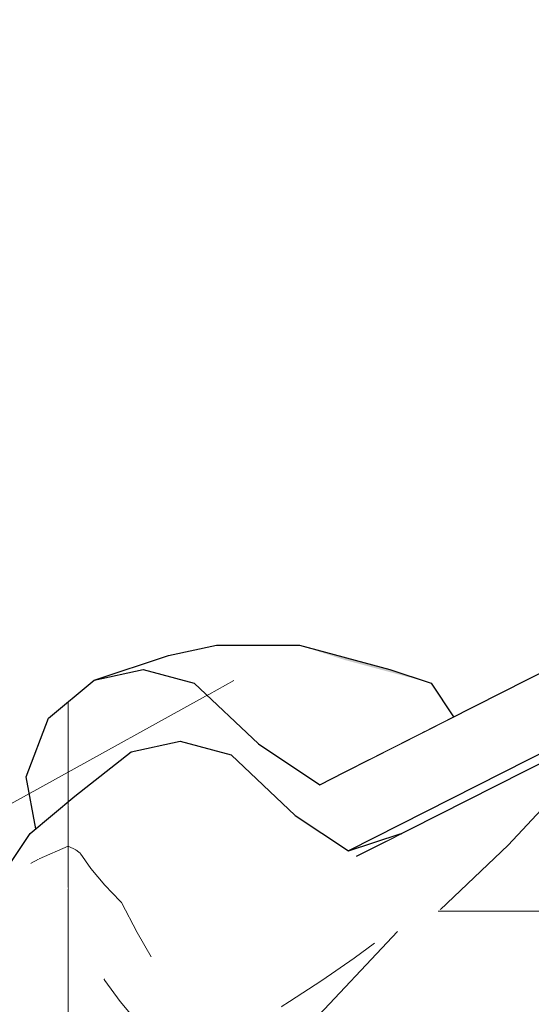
# Model space of a CAD drawing. Header units: millimetres. Extents: x -25478 to 4005, y -8416 to 11348.
# Tile 359 of 580: x -7404 to -7315, y 9256 to 9427. Entities that reach past the tile are written whole.
import ezdxf

# ---------------------------------------------------------------- set-up
doc = ezdxf.new("R2010")
doc.units = ezdxf.units.MM
doc.header["$MEASUREMENT"] = 0
doc.linetypes.add('Wipeout_Contour', pattern=[1000, 0, -1000])
for name, color, linetype in [('POHLED ZÁPADNÍ_1_Konstrukce - nosné', 7, 'Continuous'), ('POHLED ZÁPADNÍ_1_Nové_Konstrukce - krov', 7, 'Continuous'), ('POHLED ZÁPADNÍ_1_Nové_Výplně - Povrchové', 7, 'Continuous'), ('POHLED ZÁPADNÍ_1_Výplně - Povrchové', 7, 'Continuous')]:
    doc.layers.add(name, color=color, linetype=linetype)

# ---------------------------------------------------------------- blocks, each defined once
blk = doc.blocks.new('*X2375', base_point=(-25690.45, -8330.81))
at = {"layer": 'POHLED ZÁPADNÍ_1_Nové_Výplně - Povrchové', "color": 21, "linetype": 'Continuous', "lineweight": 20, "true_color": 0xffaaaa}
for p, q in [((-7230.38, 9296.22), (-7230.38, 9288.76)), ((-7263.06, 9272.11), (-7277.97, 9272.11)), ((-7284.12, 9261.38), (-7278.57, 9271.8)), ((-7278.41, 9271.89), (-7278.41, 9264.29)), ((-7352.09, 9234.56), (-7347.08, 9233.14)), ((-7347.08, 9233.14), (-7340.2, 9232.8))]:
    blk.add_line(p, q, dxfattribs=at)
blk = doc.blocks.new('*X2377', base_point=(-25690.45, -8330.81))
at = {"layer": 'POHLED ZÁPADNÍ_1_Nové_Výplně - Povrchové', "color": 21, "linetype": 'Continuous', "lineweight": 20, "true_color": 0xffaaaa}
for p, q in [((-7230.38, 9332.13), (-7230.38, 9323.14)), ((-7278.41, 9307.8), (-7278.41, 9298.81)), ((-7318.93, 9283.52), (-7312.37, 9290.59)), ((-7330.77, 9272.29), (-7318.93, 9283.52))]:
    blk.add_line(p, q, dxfattribs=at)
blk = doc.blocks.new('*X2378', base_point=(-25690.45, -8330.81))
at = {"layer": 'POHLED ZÁPADNÍ_1_Nové_Výplně - Povrchové', "color": 21, "linetype": 'Continuous', "lineweight": 20, "true_color": 0xffaaaa}
for p, q in [((-7264.45, 9305.88), (-7286.21, 9282.76)), ((-7331.12, 9272.11), (-7315.53, 9272.11)), ((-7315.53, 9272.11), (-7307.25, 9272.11)), ((-7338.2, 9268.52), (-7359.78, 9245.6)), ((-7342.14, 9266.53), (-7345.72, 9263.9)), ((-7345.72, 9263.9), (-7351.29, 9260.04)), ((-7351.29, 9260.04), (-7356.91, 9256.36)), ((-7356.91, 9256.36), (-7358.39, 9255.45))]:
    blk.add_line(p, q, dxfattribs=at)
blk = doc.blocks.new('*X2380', base_point=(-25690.45, -8330.81))
at = {"layer": 'POHLED ZÁPADNÍ_1_Nové_Výplně - Povrchové', "color": 21, "linetype": 'Continuous', "lineweight": 20, "true_color": 0xffaaaa}
for p, q in [((-7191.99, 9374.95), (-7182.08, 9372.14)), ((-7182.08, 9372.14), (-7170.91, 9371.59)), ((-7230.38, 9355.5), (-7230.38, 9341.47)), ((-7278.41, 9331.17), (-7278.41, 9326.64)), ((-7278.41, 9326.14), (-7278.41, 9317.13)), ((-7395.38, 9308.42), (-7395.38, 9291.11))]:
    blk.add_line(p, q, dxfattribs=at)
blk = doc.blocks.new('*X2397', base_point=(-25690.45, -8330.81))
at = {"layer": 'POHLED ZÁPADNÍ_1_Nové_Výplně - Povrchové', "color": 21, "linetype": 'Continuous', "lineweight": 20, "true_color": 0xffaaaa}
for p, q in [((-7386.12, 9273.6), (-7383.4, 9268.4)), ((-7383.4, 9268.4), (-7380.98, 9264.12))]:
    blk.add_line(p, q, dxfattribs=at)
blk = doc.blocks.new('*X2417', base_point=(-25690.45, -8330.81))
at = {"layer": 'POHLED ZÁPADNÍ_1_Nové_Výplně - Povrchové', "color": 21, "linetype": 'Continuous', "lineweight": 20, "true_color": 0xffaaaa}
for p, q in [((-7389.19, 9260.31), (-7389.02, 9260.04)), ((-7389.02, 9260.04), (-7386.34, 9256.36)), ((-7386.34, 9256.36), (-7383.4, 9252.88)), ((-7383.4, 9252.88), (-7380.22, 9249.62)), ((-7380.22, 9249.62), (-7376.8, 9246.61)), ((-7376.8, 9246.61), (-7376.71, 9246.53))]:
    blk.add_line(p, q, dxfattribs=at)
blk = doc.blocks.new('*X2418', base_point=(-25690.45, -8330.81))
at = {"layer": 'POHLED ZÁPADNÍ_1_Nové_Výplně - Povrchové', "color": 21, "linetype": 'Continuous', "lineweight": 20, "true_color": 0xffaaaa}
blk.add_line((-7395.38, 9268.56), (-7395.38, 9251.8), dxfattribs=at)
blk = doc.blocks.new('*X2420', base_point=(-25690.45, -8330.81))
at = {"layer": 'POHLED ZÁPADNÍ_1_Nové_Výplně - Povrchové', "color": 21, "linetype": 'Continuous', "lineweight": 20, "true_color": 0xffaaaa}
for p, q in [((-7393.28, 9282.16), (-7391.43, 9279.51)), ((-7391.43, 9279.51), (-7389.02, 9276.58)), ((-7395.38, 9276.18), (-7395.38, 9268.56)), ((-7389.02, 9276.58), (-7386.34, 9273.8)), ((-7386.34, 9273.8), (-7386.12, 9273.6))]:
    blk.add_line(p, q, dxfattribs=at)
blk = doc.blocks.new('*X2422', base_point=(-25690.45, -8330.81))
at = {"layer": 'POHLED ZÁPADNÍ_1_Nové_Výplně - Povrchové', "color": 21, "linetype": 'Continuous', "lineweight": 20, "true_color": 0xffaaaa}
for p, q in [((-7395.38, 9282.42), (-7395.38, 9276.18)), ((-7394.03, 9282.75), (-7393.55, 9282.33)), ((-7393.55, 9282.33), (-7393.28, 9282.16)), ((-7400.42, 9281.17), (-7401.92, 9280.36))]:
    blk.add_line(p, q, dxfattribs=at)
blk = doc.blocks.new('*X2425', base_point=(-25690.45, -8330.81))
at = {"layer": 'POHLED ZÁPADNÍ_1_Nové_Výplně - Povrchové', "linetype": 'Continuous', "lineweight": 20, "true_color": 0xffaaaa}
blk.add_hatch(color=21, dxfattribs=at).paths.add_polyline_path([(-7347.43, 9315.75), (-7332.35, 9311.69), (-7339.49, 9314.06), (-7355.21, 9318.29)])
blk = doc.blocks.new('*X2433', base_point=(-25690.45, -8330.81))
at = {"layer": 'POHLED ZÁPADNÍ_1_Nové_Výplně - Povrchové', "color": 21, "linetype": 'Continuous', "lineweight": 20, "true_color": 0xffaaaa}
blk.add_line((-7395.38, 9291.11), (-7395.38, 9290.35), dxfattribs=at)
blk = doc.blocks.new('*X2436', base_point=(-25690.45, -8330.81))
at = {"layer": 'POHLED ZÁPADNÍ_1_Nové_Výplně - Povrchové', "color": 21, "linetype": 'Continuous', "lineweight": 20, "true_color": 0xffaaaa}
for p, q in [((-7395.38, 9290.35), (-7395.38, 9282.42)), ((-7395.38, 9283.37), (-7400.42, 9281.17)), ((-7395.38, 9283.37), (-7394.03, 9282.75))]:
    blk.add_line(p, q, dxfattribs=at)

msp = doc.modelspace()

# ---------------------------------------------------------------- wipeouts: each hides what was drawn before it
at = {"color": 254, "linetype": 'Wipeout_Contour', "lineweight": 0, "ltscale": 326246.822201}
msp.add_wipeout([(-7716.95, 8883.6), (-10986.18, 7217.84), (-10980.52, 7217.84), (-10980.52, 7042.29), (-10973.11, 7046.06), (-10973.11, 7180), (-10723.42, 7180), (-10723.42, 7300), (-10583.42, 7300), (-10583.42, 7244.63), (-7875.74, 8624.34), (-7875.74, 8727.47), (-7730.3, 8727.47), (-7730.3, 8698.45), (-5604.31, 9781.76), (-5604.31, 9960.05), (-6608.56, 9448.36), (-6609.06, 9449.35), (-6627.21, 9440.1), (-6626.12, 9437.96), (-6661.76, 9419.8), (-6662.62, 9419.8), (-7619.72, 8932.13), (-7704.24, 8888.63), (-7705.12, 8888.63), (-7706.02, 8890.39), (-7717.45, 8884.57)], dxfattribs=at).dxf.layer = 'POHLED ZÁPADNÍ_1_Výplně - Povrchové'

# ---------------------------------------------------------------- next in the draw order: wipeouts: each hides what was drawn before it
at = {"color": 254, "linetype": 'Wipeout_Contour', "lineweight": 0, "ltscale": 140827.969183}
msp.add_wipeout([(-7655.02, 9003.49), (-7704.92, 8978.07), (-7702.82, 8973.96), (-7649.15, 9001.31), (-7648.29, 9001.31), (-7632.4, 8970.12), (-7619.72, 8932.13), (-6662.62, 9419.8), (-6698.76, 9490.73), (-6715.9, 9482), (-6716.73, 9482), (-7655.14, 9003.86)], dxfattribs=at).dxf.layer = 'POHLED ZÁPADNÍ_1_Nové_Výplně - Povrchové'

# ---------------------------------------------------------------- next in the draw order: wipeouts: each hides what was drawn before it
at = {"color": 254, "linetype": 'Wipeout_Contour', "lineweight": 0, "ltscale": 46947.683087}
msp.add_wipeout([(-6738.64, 9511.93), (-7666.47, 9039.18), (-7655.14, 9003.86), (-6716.73, 9482)], dxfattribs=at).dxf.layer = 'POHLED ZÁPADNÍ_1_Nové_Výplně - Povrchové'

# ---------------------------------------------------------------- next in the draw order: wipeouts: each hides what was drawn before it
at = {"color": 254, "linetype": 'Wipeout_Contour', "lineweight": 0, "ltscale": 58986.771526}
msp.add_wipeout([(-7712.45, 9043.11), (-7711.62, 9043.11), (-7710.98, 9037.13), (-6688.24, 9558.24), (-6690.96, 9563.59)], dxfattribs=at).dxf.layer = 'POHLED ZÁPADNÍ_1_Nové_Výplně - Povrchové'

# ---------------------------------------------------------------- next in the draw order: wipeouts: each hides what was drawn before it
at = {"color": 254, "linetype": 'Wipeout_Contour', "lineweight": 0, "ltscale": 47074.302114}
msp.add_wipeout([(-7719.19, 9032.52), (-7711.2, 9016.82), (-6726.41, 9518.6), (-6734.41, 9534.29)], dxfattribs=at).dxf.layer = 'POHLED ZÁPADNÍ_1_Nové_Výplně - Povrchové'

# ---------------------------------------------------------------- next in the draw order: wipeouts: each hides what was drawn before it
at = {"color": 254, "linetype": 'Wipeout_Contour', "lineweight": 0, "ltscale": 47027.754561}
msp.add_wipeout([(-7711.14, 9016.72), (-6725.57, 9518.6), (-6726.41, 9518.6), (-7667.3, 9039.18)], dxfattribs=at).dxf.layer = 'POHLED ZÁPADNÍ_1_Nové_Výplně - Povrchové'

# ---------------------------------------------------------------- next in the draw order: wipeouts: each hides what was drawn before it
at = {"color": 254, "linetype": 'Wipeout_Contour', "lineweight": 0, "ltscale": 35226.404439}
msp.add_wipeout([(-7710.98, 9037.13), (-6733.74, 9534.63), (-6734.57, 9534.63)], dxfattribs=at).dxf.layer = 'POHLED ZÁPADNÍ_1_Nové_Výplně - Povrchové'

# ---------------------------------------------------------------- next in the draw order: wipeouts: each hides what was drawn before it
at = {"color": 254, "linetype": 'Wipeout_Contour', "lineweight": 0, "ltscale": 58926.268018}
msp.add_wipeout([(-7359.8, 9245.49), (-7359.6, 9230.76), (-7155.55, 9334.12), (-7156.67, 9342.12), (-7156.76, 9348.34)], dxfattribs=at).dxf.layer = 'POHLED ZÁPADNÍ_1_Nové_Výplně - Povrchové'

# ---------------------------------------------------------------- next in the draw order: wipeouts: each hides what was drawn before it
at = {"color": 254, "linetype": 'Wipeout_Contour', "lineweight": 0, "ltscale": 47121.341449}
msp.add_wipeout([(-7359.6, 9230.76), (-7358.58, 9223.44), (-7154.61, 9327.37), (-7155.55, 9334.12)], dxfattribs=at).dxf.layer = 'POHLED ZÁPADNÍ_1_Nové_Výplně - Povrchové'

# ---------------------------------------------------------------- next in the draw order: block references
at = {"layer": 'POHLED ZÁPADNÍ_1_Konstrukce - nosné', "color": 9, "linetype": 'Continuous', "lineweight": 13}
msp.add_blockref('*X2375', (-25690.45, -8330.81), dxfattribs=at)

# ---------------------------------------------------------------- next in the draw order: wipeouts: each hides what was drawn before it
at = {"color": 254, "linetype": 'Wipeout_Contour', "lineweight": 0, "ltscale": 47260.230464}
msp.add_wipeout([(-7348.41, 9277.95), (-7153.57, 9376.65), (-7152.69, 9379.16), (-7341, 9283.77)], dxfattribs=at).dxf.layer = 'POHLED ZÁPADNÍ_1_Nové_Výplně - Povrchové'

# ---------------------------------------------------------------- next in the draw order: wipeouts: each hides what was drawn before it
at = {"color": 254, "linetype": 'Wipeout_Contour', "lineweight": 0, "ltscale": 47231.257268}
msp.add_wipeout([(-7354.11, 9269.45), (-7357.95, 9258.52), (-7156.61, 9360.51), (-7155.24, 9370.19)], dxfattribs=at).dxf.layer = 'POHLED ZÁPADNÍ_1_Nové_Výplně - Povrchové'

# ---------------------------------------------------------------- next in the draw order: block references
at = {"layer": 'POHLED ZÁPADNÍ_1_Konstrukce - nosné', "color": 9, "linetype": 'Continuous', "lineweight": 13}
msp.add_blockref('*X2377', (-25690.45, -8330.81), dxfattribs=at)

# ---------------------------------------------------------------- next in the draw order: wipeouts: each hides what was drawn before it
at = {"color": 254, "linetype": 'Wipeout_Contour', "lineweight": 0, "ltscale": 58981.756632}
msp.add_wipeout([(-7357.95, 9258.52), (-7359.8, 9245.49), (-7156.76, 9348.34), (-7156.89, 9358.53), (-7156.61, 9360.51)], dxfattribs=at).dxf.layer = 'POHLED ZÁPADNÍ_1_Nové_Výplně - Povrchové'

# ---------------------------------------------------------------- next in the draw order: block references
at = {"layer": 'POHLED ZÁPADNÍ_1_Konstrukce - nosné', "color": 9, "linetype": 'Continuous', "lineweight": 13}
msp.add_blockref('*X2378', (-25690.45, -8330.81), dxfattribs=at)

# ---------------------------------------------------------------- next in the draw order: wipeouts: each hides what was drawn before it
at = {"color": 254, "linetype": 'Wipeout_Contour', "lineweight": 0, "ltscale": 47264.788214}
msp.add_wipeout([(-7151.98, 9381.18), (-7346.69, 9282.55), (-7337.68, 9285.54), (-7152.65, 9379.27)], dxfattribs=at).dxf.layer = 'POHLED ZÁPADNÍ_1_Nové_Výplně - Povrchové'
at = {"color": 254, "linetype": 'Wipeout_Contour', "lineweight": 0, "ltscale": 47288.733299}
msp.add_wipeout([(-7362.22, 9256.35), (-7364.07, 9243.32), (-7359.8, 9245.49), (-7357.95, 9258.52)], dxfattribs=at).dxf.layer = 'POHLED ZÁPADNÍ_1_Nové_Výplně - Povrchové'

# ---------------------------------------------------------------- next in the draw order: wipeouts: each hides what was drawn before it
at = {"color": 254, "linetype": 'Wipeout_Contour', "lineweight": 0, "ltscale": 236987.807659}
msp.add_wipeout([(-7402.69, 9295.44), (-7401.01, 9286.41), (-7394.22, 9292.07), (-7384.44, 9299.75), (-7375.94, 9301.61), (-7367.07, 9299.24), (-7355.95, 9288.71), (-7346.69, 9282.55), (-7151.98, 9381.18), (-7150.56, 9385.22), (-7144.2, 9394.69), (-7141.05, 9397.55), (-7140.55, 9399.07), (-7139.73, 9401.42), (-7351.68, 9294.05), (-7362.35, 9301.16), (-7373.48, 9311.69), (-7382.35, 9314.06), (-7390.85, 9312.19), (-7398.78, 9305.59)], dxfattribs=at).dxf.layer = 'POHLED ZÁPADNÍ_1_Nové_Výplně - Povrchové'

# ---------------------------------------------------------------- next in the draw order: linework, layer by layer
at = {"layer": 'POHLED ZÁPADNÍ_1_Nové_Konstrukce - krov', "color": 1, "linetype": 'Continuous', "lineweight": 25}
msp.add_line((-7402.69, 9295.44), (-7398.78, 9305.59), dxfattribs=at)

# ---------------------------------------------------------------- next in the draw order: block references
at = {"layer": 'POHLED ZÁPADNÍ_1_Konstrukce - nosné', "color": 9, "linetype": 'Continuous', "lineweight": 13}
msp.add_blockref('*X2380', (-25690.45, -8330.81), dxfattribs=at)

# ---------------------------------------------------------------- next in the draw order: wipeouts: each hides what was drawn before it
at = {"color": 254, "linetype": 'Wipeout_Contour', "lineweight": 0, "ltscale": 59043.976355}
msp.add_wipeout([(-7354.11, 9269.45), (-7155.24, 9370.19), (-7154.84, 9373.04), (-7153.57, 9376.65), (-7348.41, 9277.95)], dxfattribs=at).dxf.layer = 'POHLED ZÁPADNÍ_1_Nové_Výplně - Povrchové'

# ---------------------------------------------------------------- next in the draw order: wipeouts: each hides what was drawn before it
at = {"color": 254, "linetype": 'Wipeout_Contour', "lineweight": 0, "ltscale": 35543.427753}
msp.add_wipeout([(-7338.89, 9304.82), (-7335.74, 9302.13), (-7333.36, 9303.33)], dxfattribs=at).dxf.layer = 'POHLED ZÁPADNÍ_1_Nové_Výplně - Povrchové'
at = {"color": 254, "linetype": 'Wipeout_Contour', "lineweight": 0, "ltscale": 47337.753002}
msp.add_wipeout([(-7352.68, 9275.79), (-7358.39, 9267.29), (-7354.11, 9269.45), (-7348.41, 9277.95)], dxfattribs=at).dxf.layer = 'POHLED ZÁPADNÍ_1_Nové_Výplně - Povrchové'

# ---------------------------------------------------------------- next in the draw order: wipeouts: each hides what was drawn before it
at = {"color": 254, "linetype": 'Wipeout_Contour', "lineweight": 0, "ltscale": 47404.644702}
msp.add_wipeout([(-7338.89, 9304.82), (-7351.37, 9304.82), (-7343, 9298.45), (-7335.74, 9302.13)], dxfattribs=at).dxf.layer = 'POHLED ZÁPADNÍ_1_Nové_Výplně - Povrchové'
at = {"color": 254, "linetype": 'Wipeout_Contour', "lineweight": 0, "ltscale": 47319.171613}
msp.add_wipeout([(-7357.95, 9258.52), (-7354.11, 9269.45), (-7358.39, 9267.29), (-7362.22, 9256.35)], dxfattribs=at).dxf.layer = 'POHLED ZÁPADNÍ_1_Nové_Výplně - Povrchové'

# ---------------------------------------------------------------- next in the draw order: wipeouts: each hides what was drawn before it
at = {"color": 254, "linetype": 'Wipeout_Contour', "lineweight": 0, "ltscale": 47419.335376}
msp.add_wipeout([(-7351.37, 9304.82), (-7362.35, 9301.16), (-7351.68, 9294.05), (-7343, 9298.45)], dxfattribs=at).dxf.layer = 'POHLED ZÁPADNÍ_1_Nové_Výplně - Povrchové'
at = {"color": 254, "linetype": 'Wipeout_Contour', "lineweight": 0, "ltscale": 47363.737228}
msp.add_wipeout([(-7358.39, 9267.29), (-7352.68, 9275.79), (-7364.14, 9282.28), (-7370.44, 9272.88)], dxfattribs=at).dxf.layer = 'POHLED ZÁPADNÍ_1_Nové_Výplně - Povrchové'

# ---------------------------------------------------------------- next in the draw order: linework, layer by layer
at = {"layer": 'POHLED ZÁPADNÍ_1_Nové_Konstrukce - krov', "color": 1, "linetype": 'Continuous', "lineweight": 25}
msp.add_line((-7351.68, 9294.05), (-7347.4, 9296.22), dxfattribs=at)

# ---------------------------------------------------------------- next in the draw order: wipeouts: each hides what was drawn before it
at = {"color": 254, "linetype": 'Wipeout_Contour', "lineweight": 0, "ltscale": 47471.484942}
msp.add_wipeout([(-7362.35, 9301.16), (-7351.37, 9304.82), (-7361.28, 9315.75), (-7373.48, 9311.69)], dxfattribs=at).dxf.layer = 'POHLED ZÁPADNÍ_1_Nové_Výplně - Povrchové'
at = {"color": 254, "linetype": 'Wipeout_Contour', "lineweight": 0, "ltscale": 59258.319821}
msp.add_wipeout([(-7332.35, 9311.69), (-7347.43, 9315.75), (-7338.89, 9304.82), (-7333.36, 9303.33), (-7328.43, 9305.83)], dxfattribs=at).dxf.layer = 'POHLED ZÁPADNÍ_1_Nové_Výplně - Povrchové'
at = {"color": 254, "linetype": 'Wipeout_Contour', "lineweight": 0, "ltscale": 47343.912379}
msp.add_wipeout([(-7348.41, 9277.95), (-7341, 9283.77), (-7345.27, 9281.61), (-7352.68, 9275.79)], dxfattribs=at).dxf.layer = 'POHLED ZÁPADNÍ_1_Nové_Výplně - Povrchové'
at = {"color": 254, "linetype": 'Wipeout_Contour', "lineweight": 0, "ltscale": 47344.182872}
msp.add_wipeout([(-7362.22, 9256.35), (-7358.39, 9267.29), (-7370.44, 9272.88), (-7374.69, 9260.8)], dxfattribs=at).dxf.layer = 'POHLED ZÁPADNÍ_1_Nové_Výplně - Povrchové'

# ---------------------------------------------------------------- next in the draw order: wipeouts: each hides what was drawn before it
at = {"color": 254, "linetype": 'Wipeout_Contour', "lineweight": 0, "ltscale": 47446.303378}
msp.add_wipeout([(-7347.43, 9315.75), (-7332.35, 9311.69), (-7339.49, 9314.06), (-7355.21, 9318.29)], dxfattribs=at).dxf.layer = 'POHLED ZÁPADNÍ_1_Nové_Výplně - Povrchové'
at = {"color": 254, "linetype": 'Wipeout_Contour', "lineweight": 0, "ltscale": 47344.408573}
msp.add_wipeout([(-7346.69, 9282.55), (-7345.27, 9281.61), (-7341, 9283.77), (-7337.61, 9285.49)], dxfattribs=at).dxf.layer = 'POHLED ZÁPADNÍ_1_Nové_Výplně - Povrchové'
at = {"color": 254, "linetype": 'Wipeout_Contour', "lineweight": 0, "ltscale": 47395.977444}
msp.add_wipeout([(-7374.69, 9260.8), (-7370.44, 9272.88), (-7383.35, 9281.46), (-7388.12, 9267.89)], dxfattribs=at).dxf.layer = 'POHLED ZÁPADNÍ_1_Nové_Výplně - Povrchové'

# ---------------------------------------------------------------- next in the draw order: linework, layer by layer
at = {"layer": 'POHLED ZÁPADNÍ_1_Nové_Konstrukce - krov', "color": 1, "linetype": 'Continuous', "lineweight": 25}
for p, q in [((-7332.35, 9311.69), (-7328.43, 9305.83)), ((-7337.68, 9285.54), (-7337.5, 9285.54))]:
    msp.add_line(p, q, dxfattribs=at)

# ---------------------------------------------------------------- next in the draw order: block references
at = {"layer": 'POHLED ZÁPADNÍ_1_Konstrukce - nosné', "color": 9, "linetype": 'Continuous', "lineweight": 13}
for name in ['*X2425', '*X2397']:
    msp.add_blockref(name, (-25690.45, -8330.81), dxfattribs=at)

# ---------------------------------------------------------------- next in the draw order: wipeouts: each hides what was drawn before it
at = {"color": 254, "linetype": 'Wipeout_Contour', "lineweight": 0, "ltscale": 59208.552584}
msp.add_wipeout([(-7352.68, 9275.79), (-7345.27, 9281.61), (-7346.69, 9282.55), (-7355.95, 9288.71), (-7364.14, 9282.28)], dxfattribs=at).dxf.layer = 'POHLED ZÁPADNÍ_1_Nové_Výplně - Povrchové'
at = {"color": 254, "linetype": 'Wipeout_Contour', "lineweight": 0, "ltscale": 47312.148124}
msp.add_wipeout([(-7364.07, 9243.32), (-7362.22, 9256.35), (-7374.69, 9260.8), (-7376.73, 9246.4)], dxfattribs=at).dxf.layer = 'POHLED ZÁPADNÍ_1_Nové_Výplně - Povrchové'

# ---------------------------------------------------------------- next in the draw order: linework, layer by layer
at = {"layer": 'POHLED ZÁPADNÍ_1_Nové_Konstrukce - krov', "color": 1, "linetype": 'Continuous', "lineweight": 25}
for p, q in [((-7346.69, 9282.55), (-7337.68, 9285.54)), ((-7345.27, 9281.61), (-7341, 9283.77))]:
    msp.add_line(p, q, dxfattribs=at)

# ---------------------------------------------------------------- next in the draw order: wipeouts: each hides what was drawn before it
at = {"color": 254, "linetype": 'Wipeout_Contour', "lineweight": 0, "ltscale": 47446.862684}
msp.add_wipeout([(-7351.37, 9304.82), (-7338.89, 9304.82), (-7347.43, 9315.75), (-7361.28, 9315.75)], dxfattribs=at).dxf.layer = 'POHLED ZÁPADNÍ_1_Nové_Výplně - Povrchové'
at = {"color": 254, "linetype": 'Wipeout_Contour', "lineweight": 0, "ltscale": 47417.753925}
msp.add_wipeout([(-7370.44, 9272.88), (-7364.14, 9282.28), (-7376.27, 9292.02), (-7383.35, 9281.46)], dxfattribs=at).dxf.layer = 'POHLED ZÁPADNÍ_1_Nové_Výplně - Povrchové'
at = {"color": 254, "linetype": 'Wipeout_Contour', "lineweight": 0, "ltscale": 47360.293729}
msp.add_wipeout([(-7374.69, 9260.8), (-7388.12, 9267.89), (-7390.41, 9251.72), (-7376.73, 9246.4)], dxfattribs=at).dxf.layer = 'POHLED ZÁPADNÍ_1_Nové_Výplně - Povrchové'

# ---------------------------------------------------------------- next in the draw order: linework, layer by layer
at = {"layer": 'POHLED ZÁPADNÍ_1_Nové_Konstrukce - krov', "color": 1, "linetype": 'Continuous', "lineweight": 25}
for p, q in [((-7341, 9283.77), (-7152.69, 9379.16)), ((-7339.49, 9314.06), (-7332.35, 9311.69))]:
    msp.add_line(p, q, dxfattribs=at)

# ---------------------------------------------------------------- next in the draw order: block references
at = {"layer": 'POHLED ZÁPADNÍ_1_Konstrukce - nosné', "color": 9, "linetype": 'Continuous', "lineweight": 13}
msp.add_blockref('*X2417', (-25690.45, -8330.81), dxfattribs=at)

# ---------------------------------------------------------------- next in the draw order: wipeouts: each hides what was drawn before it
at = {"color": 254, "linetype": 'Wipeout_Contour', "lineweight": 0, "ltscale": 47489.425505}
msp.add_wipeout([(-7361.28, 9315.75), (-7347.43, 9315.75), (-7355.21, 9318.29), (-7369.64, 9318.29)], dxfattribs=at).dxf.layer = 'POHLED ZÁPADNÍ_1_Nové_Výplně - Povrchové'
at = {"color": 254, "linetype": 'Wipeout_Contour', "lineweight": 0, "ltscale": 47462.255795}
msp.add_wipeout([(-7392.98, 9283.01), (-7383.35, 9281.46), (-7376.27, 9292.02), (-7385.57, 9294.05)], dxfattribs=at).dxf.layer = 'POHLED ZÁPADNÍ_1_Nové_Výplně - Povrchové'

# ---------------------------------------------------------------- next in the draw order: linework, layer by layer
at = {"layer": 'POHLED ZÁPADNÍ_1_Nové_Konstrukce - krov', "color": 1, "linetype": 'Continuous', "lineweight": 25}
for p, q in [((-7347.4, 9296.22), (-7142.56, 9399.99)), ((-7151.98, 9381.18), (-7346.69, 9282.55)), ((-7355.21, 9318.29), (-7339.49, 9314.06))]:
    msp.add_line(p, q, dxfattribs=at)

# ---------------------------------------------------------------- next in the draw order: wipeouts: each hides what was drawn before it
at = {"color": 254, "linetype": 'Wipeout_Contour', "lineweight": 0, "ltscale": 47515.893652}
msp.add_wipeout([(-7373.48, 9311.69), (-7361.28, 9315.75), (-7369.64, 9318.29), (-7382.35, 9314.06)], dxfattribs=at).dxf.layer = 'POHLED ZÁPADNÍ_1_Nové_Výplně - Povrchové'
at = {"color": 254, "linetype": 'Wipeout_Contour', "lineweight": 0, "ltscale": 47424.962887}
msp.add_wipeout([(-7376.27, 9292.02), (-7364.14, 9282.28), (-7355.95, 9288.71), (-7367.07, 9299.24)], dxfattribs=at).dxf.layer = 'POHLED ZÁPADNÍ_1_Nové_Výplně - Povrchové'
at = {"color": 254, "linetype": 'Wipeout_Contour', "lineweight": 0, "ltscale": 47400.124984}
msp.add_wipeout([(-7388.12, 9267.89), (-7397.97, 9268.8), (-7400.37, 9251.88), (-7390.41, 9251.72)], dxfattribs=at).dxf.layer = 'POHLED ZÁPADNÍ_1_Nové_Výplně - Povrchové'

# ---------------------------------------------------------------- next in the draw order: linework, layer by layer
at = {"layer": 'POHLED ZÁPADNÍ_1_Nové_Konstrukce - krov', "color": 1, "linetype": 'Continuous', "lineweight": 25}
for p, q in [((-7362.35, 9301.16), (-7351.68, 9294.05)), ((-7355.95, 9288.71), (-7346.69, 9282.55))]:
    msp.add_line(p, q, dxfattribs=at)

# ---------------------------------------------------------------- next in the draw order: block references
at = {"layer": 'POHLED ZÁPADNÍ_1_Konstrukce - nosné', "color": 9, "linetype": 'Continuous', "lineweight": 13}
msp.add_blockref('*X2418', (-25690.45, -8330.81), dxfattribs=at)

# ---------------------------------------------------------------- next in the draw order: wipeouts: each hides what was drawn before it
at = {"color": 254, "linetype": 'Wipeout_Contour', "lineweight": 0, "ltscale": 47538.020669}
msp.add_wipeout([(-7369.64, 9318.29), (-7377.96, 9316.48), (-7390.85, 9312.19), (-7382.35, 9314.06)], dxfattribs=at).dxf.layer = 'POHLED ZÁPADNÍ_1_Nové_Výplně - Povrchové'
at = {"color": 254, "linetype": 'Wipeout_Contour', "lineweight": 0, "ltscale": 47470.028107}
msp.add_wipeout([(-7376.27, 9292.02), (-7367.07, 9299.24), (-7375.94, 9301.61), (-7385.57, 9294.05)], dxfattribs=at).dxf.layer = 'POHLED ZÁPADNÍ_1_Nové_Výplně - Povrchové'

# ---------------------------------------------------------------- next in the draw order: linework, layer by layer
at = {"layer": 'POHLED ZÁPADNÍ_1_Nové_Konstrukce - krov', "color": 1, "linetype": 'Continuous', "lineweight": 25}
for p, q in [((-7377.96, 9316.48), (-7369.64, 9318.29)), ((-7369.64, 9318.29), (-7355.21, 9318.29)), ((-7390.85, 9312.19), (-7377.96, 9316.48)), ((-7390.85, 9312.19), (-7382.35, 9314.06)), ((-7382.35, 9314.06), (-7373.48, 9311.69)), ((-7398.78, 9305.59), (-7390.85, 9312.19)), ((-7373.48, 9311.69), (-7362.35, 9301.16)), ((-7367.07, 9299.24), (-7355.95, 9288.71))]:
    msp.add_line(p, q, dxfattribs=at)

# ---------------------------------------------------------------- next in the draw order: wipeouts: each hides what was drawn before it
at = {"color": 254, "linetype": 'Wipeout_Contour', "lineweight": 0, "ltscale": 47438.716456}
msp.add_wipeout([(-7388.12, 9267.89), (-7383.35, 9281.46), (-7392.98, 9283.01), (-7397.97, 9268.8)], dxfattribs=at).dxf.layer = 'POHLED ZÁPADNÍ_1_Nové_Výplně - Povrchové'

# ---------------------------------------------------------------- next in the draw order: block references
at = {"layer": 'POHLED ZÁPADNÍ_1_Konstrukce - nosné', "color": 9, "linetype": 'Continuous', "lineweight": 13}
msp.add_blockref('*X2420', (-25690.45, -8330.81), dxfattribs=at)

# ---------------------------------------------------------------- next in the draw order: wipeouts: each hides what was drawn before it
at = {"color": 254, "linetype": 'Wipeout_Contour', "lineweight": 0, "ltscale": 47460.247092}
msp.add_wipeout([(-7397.97, 9268.8), (-7392.98, 9283.01), (-7401.75, 9280.85), (-7406.81, 9266.42)], dxfattribs=at).dxf.layer = 'POHLED ZÁPADNÍ_1_Nové_Výplně - Povrchové'

# ---------------------------------------------------------------- next in the draw order: block references
at = {"layer": 'POHLED ZÁPADNÍ_1_Konstrukce - nosné', "color": 9, "linetype": 'Continuous', "lineweight": 13}
msp.add_blockref('*X2422', (-25690.45, -8330.81), dxfattribs=at)

# ---------------------------------------------------------------- next in the draw order: wipeouts: each hides what was drawn before it
at = {"color": 254, "linetype": 'Wipeout_Contour', "lineweight": 0, "ltscale": 47420.503784}
msp.add_wipeout([(-7400.37, 9251.88), (-7397.97, 9268.8), (-7406.81, 9266.42), (-7409.25, 9249.23)], dxfattribs=at).dxf.layer = 'POHLED ZÁPADNÍ_1_Nové_Výplně - Povrchové'

# ---------------------------------------------------------------- next in the draw order: wipeouts: each hides what was drawn before it
at = {"color": 254, "linetype": 'Wipeout_Contour', "lineweight": 0, "ltscale": 47491.677274}
msp.add_wipeout([(-7409.4, 9274.55), (-7401.75, 9280.85), (-7394.22, 9292.07), (-7401.99, 9285.59)], dxfattribs=at).dxf.layer = 'POHLED ZÁPADNÍ_1_Nové_Výplně - Povrchové'

# ---------------------------------------------------------------- next in the draw order: block references
at = {"layer": 'POHLED ZÁPADNÍ_1_Konstrukce - nosné', "color": 9, "linetype": 'Continuous', "lineweight": 13}
msp.add_blockref('*X2433', (-25690.45, -8330.81), dxfattribs=at)

# ---------------------------------------------------------------- next in the draw order: wipeouts: each hides what was drawn before it
at = {"color": 254, "linetype": 'Wipeout_Contour', "lineweight": 0, "ltscale": 47467.499886}
msp.add_wipeout([(-7414.38, 9260.36), (-7406.81, 9266.42), (-7401.75, 9280.85), (-7409.4, 9274.55)], dxfattribs=at).dxf.layer = 'POHLED ZÁPADNÍ_1_Nové_Výplně - Povrchové'

# ---------------------------------------------------------------- next in the draw order: wipeouts: each hides what was drawn before it
at = {"color": 254, "linetype": 'Wipeout_Contour', "lineweight": 0, "ltscale": 47484.475795}
msp.add_wipeout([(-7392.98, 9283.01), (-7385.57, 9294.05), (-7394.22, 9292.07), (-7401.75, 9280.85)], dxfattribs=at).dxf.layer = 'POHLED ZÁPADNÍ_1_Nové_Výplně - Povrchové'

# ---------------------------------------------------------------- next in the draw order: linework, layer by layer
at = {"layer": 'POHLED ZÁPADNÍ_1_Nové_Konstrukce - krov', "color": 1, "linetype": 'Continuous', "lineweight": 25}
for p, q in [((-7401.01, 9286.41), (-7402.69, 9295.44)), ((-7409.4, 9274.55), (-7401.99, 9285.59))]:
    msp.add_line(p, q, dxfattribs=at)

# ---------------------------------------------------------------- next in the draw order: block references
at = {"layer": 'POHLED ZÁPADNÍ_1_Konstrukce - nosné', "color": 9, "linetype": 'Continuous', "lineweight": 13}
msp.add_blockref('*X2436', (-25690.45, -8330.81), dxfattribs=at)

# ---------------------------------------------------------------- next in the draw order: wipeouts: each hides what was drawn before it
at = {"color": 254, "linetype": 'Wipeout_Contour', "lineweight": 0, "ltscale": 47492.45283}
msp.add_wipeout([(-7375.94, 9301.61), (-7384.44, 9299.75), (-7394.22, 9292.07), (-7385.57, 9294.05)], dxfattribs=at).dxf.layer = 'POHLED ZÁPADNÍ_1_Nové_Výplně - Povrchové'

# ---------------------------------------------------------------- next in the draw order: linework, layer by layer
at = {"layer": 'POHLED ZÁPADNÍ_1_Konstrukce - nosné', "color": 7, "linetype": 'Continuous', "lineweight": 13}
msp.add_line((-7366.6, 9312.14), (-7892.79, 9021.3), dxfattribs=at)
at = {"layer": 'POHLED ZÁPADNÍ_1_Nové_Konstrukce - krov', "color": 1, "linetype": 'Continuous', "lineweight": 25}
for p, q in [((-7384.44, 9299.75), (-7375.94, 9301.61)), ((-7375.94, 9301.61), (-7367.07, 9299.24)), ((-7394.22, 9292.07), (-7384.44, 9299.75)), ((-7401.99, 9285.59), (-7394.22, 9292.07))]:
    msp.add_line(p, q, dxfattribs=at)

doc.saveas('drawing.dxf')
